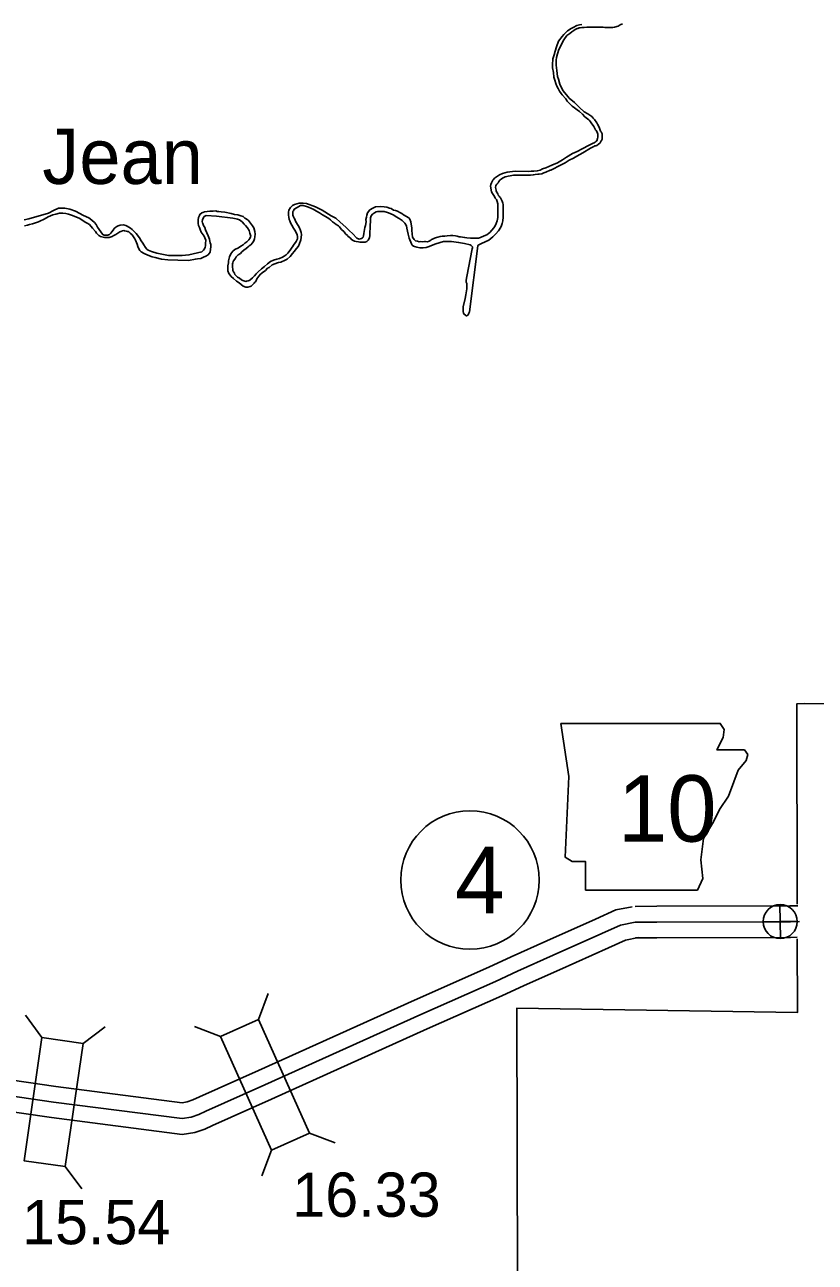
# Model space of a CAD drawing. Extents: x -83719 to 153526, y -11835 to 11446.
# Drawn here: x -2038.9 to -1787.7, y -468.7 to -75.2 of the extents above; entities that cross this region are included whole.
import ezdxf

# ---------------------------------------------------------------- set-up
doc = ezdxf.new("R2010")
doc.units = 0
for name, color, linetype in [('Level 10', 7, 'Continuous'), ('Level 2', 7, 'Continuous'), ('Level 20', 7, 'Continuous'), ('Level 21', 7, 'Continuous'), ('Level 26', 7, 'Continuous'), ('Level 27', 7, 'Continuous'), ('Level 58', 7, 'Continuous'), ('Level 59', 7, 'Continuous'), ('Level 9', 7, 'Continuous')]:
    doc.layers.add(name, color=color, linetype=linetype)

msp = doc.modelspace()

# ---------------------------------------------------------------- linework, layer by layer
at = {"layer": 'Level 10'}
for points in [[(-2375.71, -339.39), (-2328.82, -347.97), (-2266.83, -361.19), (-2244.37, -365.84), (-2226.7, -366.69), (-2173.53, -384.83), (-2140.64, -399.71), (-2134, -402.48), (-2133.29, -402.64), (-2131.62, -402.69), (-2080.47, -398.94), (-2063, -406.77), (-2057.47, -408.69), (-2029.08, -412.8), (-1988.92, -417.96), (-1987.26, -417.72), (-1985.49, -417.1), (-1983.44, -416.15), (-1964.63, -407.71), (-1915.1, -385.32), (-1891.4, -374.85)], [(-2379.18, -348.92), (-2330.76, -357.78), (-2268.89, -370.97), (-2245.63, -375.79), (-2228.59, -376.61), (-2177.21, -394.14), (-2144.62, -408.89), (-2137.04, -412.05), (-2134.54, -412.61), (-2131.41, -412.7), (-2082.26, -409.1), (-2066.69, -416.07), (-2059.85, -418.45), (-2030.43, -422.71), (-1988.85, -428.05), (-1984.86, -427.48), (-1981.74, -426.37), (-1979.31, -425.26), (-1960.53, -416.83), (-1911.02, -394.45), (-1887.36, -383.99)], [(-1873.04, -366.53), (-1857.55, -359.64), (-1851.12, -356.68), (-1845.89, -355.64)], [(-1844.93, -355.54), (-1838.06, -355.51), (-1795.75, -355.41), (-1793.3, -355.31)], [(-1868.97, -375.67), (-1853.43, -368.75), (-1848.01, -366.26), (-1843.93, -365.44)], [(-1844.89, -365.54), (-1838.03, -365.51), (-1795.54, -365.41), (-1793.51, -365.33)], [(-1891.47, -374.88), (-1884.38, -371.61), (-1873.05, -366.54)], [(-1887.29, -383.96), (-1880.25, -380.71), (-1868.97, -375.67)]]:
    msp.add_lwpolyline(points, dxfattribs=at)
at = {"layer": 'Level 2'}
for points in [[(-1414.44, -26.82), (-1439.19, -25.65), (-1527.58, -27.46), (-1527.03, -115.87), (-1615.64, -115.82), (-1615.04, -203.79), (-1703.34, -204.03), (-1702.43, -291.39), (-1705.87, -291.41), (-1791.16, -290.98), (-1793.55, -291.09), (-1793.46, -354.8)], [(-1793.44, -365.87), (-1793.41, -389.33), (-1882.53, -387.9), (-1882.37, -475.85)]]:
    msp.add_lwpolyline(points, dxfattribs=at)
at = {"layer": 'Level 20'}
for p, q in [((-1964.67, -391.51), (-1961.54, -383.28)), ((-2033.45, -397.21), (-2038.72, -390.17)), ((-2020.38, -399.1), (-2013.34, -393.84)), ((-1976.71, -396.91), (-1984.93, -393.78)), ((-1948.45, -427.63), (-1940.23, -430.76)), ((-1960.49, -433.04), (-1963.62, -441.26)), ((-2026.06, -438.3), (-2020.79, -445.35))]:
    msp.add_line(p, q, dxfattribs=at)
for points in [[(-1976.71, -396.91), (-1960.49, -433.04), (-1948.45, -427.63), (-1964.67, -391.51)], [(-2033.45, -397.21), (-2039.12, -436.41), (-2026.06, -438.3), (-2020.38, -399.1)]]:
    msp.add_lwpolyline(points, close=True, dxfattribs=at)
at = {"layer": 'Level 21'}
msp.add_lwpolyline([(-1868.6, -297.33), (-1866.06, -314.24), (-1867.19, -339.9), (-1864.94, -341.31), (-1860.71, -341.31), (-1860.71, -350.34), (-1825.18, -350.34), (-1823.49, -346.67), (-1824.05, -340.75), (-1823.21, -333.98), (-1820.1, -328.62), (-1818.13, -324.68), (-1815.31, -320.45), (-1813.62, -315.94), (-1812.21, -312.27), (-1809.67, -309.17), (-1809.11, -307.2), (-1810.24, -305.79), (-1818.98, -305.79), (-1817, -301.84), (-1816.72, -299.3), (-1817.89, -297.35)], close=True, dxfattribs=at)
at = {"layer": 'Level 26'}
for p, q in [((-1798.74, -365.8), (-1798.99, -354.95)), ((-1804.29, -360.5), (-1793.44, -360.25))]:
    msp.add_line(p, q, dxfattribs=at)
msp.add_circle((-1798.86, -360.37), 5.43, dxfattribs=at)
at = {"layer": 'Level 27'}
msp.add_circle((-1897.44, -347.15), 22, dxfattribs=at)
at = {"layer": 'Level 59'}
for points in [[(-1871.01, -371.1), (-1855.49, -364.2), (-1849.56, -361.47), (-1844.91, -360.54)], [(-1792.77, -360.3), (-1795.64, -360.41), (-1838.04, -360.51), (-1844.91, -360.54)], [(-2267.86, -366.08), (-2245, -370.82), (-2227.65, -371.65), (-2175.37, -389.48), (-2142.63, -404.3), (-2135.52, -407.26), (-2133.91, -407.62), (-2131.51, -407.7), (-2081.36, -404.02), (-2064.85, -411.42), (-2058.66, -413.57), (-2029.75, -417.76), (-1988.88, -423.01), (-1986.06, -422.6), (-1983.61, -421.73), (-1981.37, -420.71), (-1962.58, -412.27), (-1913.06, -389.88), (-1889.38, -379.42)], [(-1889.38, -379.42), (-1882.31, -376.16), (-1871.01, -371.1)]]:
    msp.add_lwpolyline(points, dxfattribs=at)
at = {"layer": 'Level 9'}
for points in [[(-1861.93, -75.05), (-1862.66, -75.22), (-1863.53, -75.45), (-1864.63, -76.05), (-1865.33, -76.35), (-1866.49, -77.11), (-1867.19, -77.81), (-1867.59, -78.31), (-1868.19, -78.88), (-1869.33, -80.41), (-1869.97, -82.18), (-1870.37, -83.55), (-1870.74, -84.75), (-1871.11, -85.98), (-1871.21, -87.95), (-1871.18, -88.85), (-1870.95, -90.39), (-1870.82, -91.83), (-1870.49, -92.8), (-1870.19, -93.83), (-1869.89, -94.7), (-1869.46, -95.4), (-1868.96, -96.24), (-1868.47, -97.01), (-1868.2, -97.51), (-1866.97, -98.75), (-1866.51, -99.45), (-1866.08, -100.05), (-1865.41, -100.59), (-1864.98, -101.06), (-1864.28, -101.56), (-1863.42, -102.26), (-1862.69, -102.8), (-1861.69, -103.63), (-1860.96, -104.44), (-1860.49, -104.8), (-1860.06, -105.04), (-1859.7, -105.37), (-1859.36, -105.71), (-1858.93, -106.34), (-1858.1, -107.48), (-1857.84, -107.98), (-1857.51, -108.58), (-1857.31, -108.85), (-1857.01, -109.32), (-1856.88, -109.69), (-1856.81, -109.99), (-1856.78, -110.32), (-1856.85, -110.65), (-1856.81, -110.96), (-1856.95, -111.39), (-1856.98, -111.69), (-1857.01, -111.72)], [(-1848.98, -74.88), (-1849.75, -75.17), (-1850.08, -75.37), (-1850.38, -75.57), (-1851.54, -75.91), (-1852.08, -76), (-1852.48, -76.04), (-1852.61, -76.07), (-1853.84, -76.03), (-1854.27, -76), (-1854.61, -76), (-1855.14, -75.96), (-1855.34, -75.96), (-1855.84, -75.96), (-1856.57, -75.93), (-1857.97, -75.96), (-1858.57, -75.99), (-1859.23, -75.99), (-1859.77, -75.99), (-1860.27, -75.99), (-1861.16, -76.02), (-1861.9, -76.05), (-1862.46, -76.12), (-1862.76, -76.18), (-1863.2, -76.32), (-1863.36, -76.38), (-1864, -76.72), (-1864.43, -76.98), (-1865.06, -77.38), (-1865.66, -77.91), (-1866.63, -78.55), (-1867.63, -79.95), (-1868.27, -81.11), (-1868.7, -82.08), (-1869.17, -83.08), (-1869.64, -84.45), (-1869.91, -85.55), (-1870.01, -86.42), (-1870.08, -87.99), (-1869.88, -89.76), (-1869.59, -91.63), (-1869.36, -92.5), (-1868.86, -94.1), (-1867.97, -96.07), (-1866.77, -97.48), (-1865.91, -98.48), (-1864.21, -99.85), (-1862.65, -101.49), (-1861.12, -102.83), (-1860.03, -103.47), (-1859.36, -103.9), (-1858.7, -104.37), (-1858.3, -104.88), (-1857.87, -105.28), (-1857.17, -106.41), (-1856.94, -106.78), (-1856.34, -107.75), (-1856.17, -108.39), (-1856.01, -108.99), (-1855.78, -109.25), (-1855.48, -109.86), (-1855.45, -110.26), (-1855.41, -110.66), (-1855.41, -111.02), (-1855.48, -111.53), (-1855.65, -111.96), (-1855.72, -112.13), (-1855.92, -112.53), (-1856.12, -112.76), (-1856.72, -113.23), (-1857.02, -113.43), (-1857.18, -113.53), (-1857.42, -113.63), (-1857.78, -113.72), (-1858.08, -113.89), (-1859.12, -114.39), (-1861.62, -115.92)], [(-1857.01, -111.72), (-1857.18, -112.06), (-1857.45, -112.32), (-1857.71, -112.49), (-1857.98, -112.69), (-1858.31, -112.86), (-1858.91, -113.15), (-1859.55, -113.45), (-1861.78, -114.58), (-1863.38, -115.48), (-1864.91, -116.11), (-1866.78, -117.31), (-1868.01, -118.11), (-1869.65, -119.08), (-1871.38, -119.81), (-1873.38, -120.67), (-1874.41, -121), (-1875.18, -121.4), (-1876.04, -121.63), (-1877.14, -121.73), (-1878.01, -121.76), (-1878.91, -121.8), (-1883.1, -121.72), (-1885.63, -122.08), (-1887.06, -122.51), (-1888.06, -122.85), (-1889.63, -123.91), (-1889.93, -124.34), (-1890.13, -124.64), (-1890.36, -124.98), (-1890.6, -125.41), (-1890.86, -125.98), (-1890.97, -126.51), (-1890.6, -128.35), (-1890.27, -128.85), (-1889.91, -129.52), (-1889.67, -129.79), (-1889.41, -130.36), (-1888.98, -130.79), (-1888.78, -131.43), (-1888.58, -132.13), (-1888.62, -132.86), (-1888.62, -133.9), (-1888.59, -134.97), (-1888.59, -135.47), (-1888.61, -135.57)], [(-1861.62, -115.92), (-1863.48, -116.92), (-1864.55, -117.55), (-1865.88, -118.22), (-1867.15, -119.05), (-1868.25, -119.65), (-1869.51, -120.21), (-1870.68, -120.84), (-1871.51, -121.31), (-1871.78, -121.44), (-1871.91, -121.44), (-1872.38, -121.64), (-1872.88, -121.81), (-1873.38, -122.07), (-1873.95, -122.31), (-1874.65, -122.54), (-1875.48, -122.64), (-1875.91, -122.7), (-1876.68, -122.77), (-1877.34, -122.93), (-1878.18, -123.03), (-1878.94, -122.96), (-1880.17, -122.96), (-1880.97, -122.96), (-1881.67, -122.96), (-1882.24, -123.02), (-1882.77, -122.99), (-1883.63, -123.02), (-1884.7, -123.22), (-1885.3, -123.32), (-1885.7, -123.42), (-1886.23, -123.55), (-1886.93, -123.85), (-1887.43, -124.18), (-1887.93, -124.62), (-1888.23, -124.98), (-1888.5, -125.42), (-1888.9, -125.82), (-1889.2, -126.32), (-1889.3, -126.92), (-1889.14, -127.75), (-1889.07, -128.09), (-1888.64, -128.99), (-1888.44, -129.36), (-1888.21, -129.72), (-1887.94, -130.03), (-1887.71, -130.26), (-1887.21, -131.26), (-1887.05, -131.86), (-1886.92, -132.36), (-1886.92, -133.77), (-1886.93, -136.34), (-1886.96, -137.51), (-1887.2, -138.41), (-1887.4, -139.01), (-1887.59, -139.49)], [(-1981.41, -143.7), (-1981.45, -144.78), (-1981.47, -145.21), (-1981.5, -145.45), (-1981.59, -145.92), (-1981.84, -146.39), (-1982.13, -146.87), (-1982.33, -147.07), (-1982.65, -147.35), (-1986.76, -148.39), (-1988.86, -148.51), (-1990.36, -148.55), (-1993.26, -148.52), (-1996.94, -147.78), (-1998.65, -147.32), (-1999.7, -146.81), (-2000.14, -146.52), (-2000.59, -146.03), (-2001.11, -145.21), (-2001.45, -144.65), (-2001.97, -143.89), (-2002.43, -142.9), (-2003.56, -141.59), (-2004.01, -141.07), (-2004.76, -140.32), (-2005.34, -139.83), (-2006.36, -139.19), (-2006.76, -138.96), (-2007.53, -138.78), (-2008.6, -138.94), (-2009.26, -139.16), (-2009.62, -139.37), (-2009.95, -139.55), (-2010.5, -139.99), (-2010.86, -140.51), (-2011.21, -140.98), (-2011.57, -141.46), (-2011.99, -141.84), (-2012.29, -142.01), (-2012.52, -142.09), (-2012.82, -142.09), (-2013.22, -142.1), (-2013.49, -142.08), (-2013.75, -142.05), (-2013.85, -141.99), (-2014.12, -141.86), (-2014.57, -141.34), (-2014.74, -141.07), (-2015.26, -140.32), (-2015.78, -139.59), (-2016.27, -138.74), (-2016.72, -138.08), (-2017.57, -137.33), (-2018.52, -136.59), (-2020.27, -135.83), (-2022.81, -134.46), (-2024.62, -133.8), (-2026.23, -133.47), (-2028.16, -133.55), (-2029.81, -134.23), (-2031.36, -135.11), (-2037.62, -136.9), (-2039.08, -137.24)], [(-1944.27, -135.61), (-1945.25, -134.96), (-1946.23, -134.42), (-1947.25, -133.84), (-1947.82, -133.56), (-1948.73, -133.18), (-1949.37, -132.96), (-1950.48, -132.65), (-1951.34, -132.64), (-1952.33, -133.24), (-1953.28, -133.83), (-1953.57, -134.37), (-1953.7, -134.58), (-1953.72, -134.88), (-1953.75, -135.18), (-1953.73, -135.75), (-1953.49, -136.24), (-1953.31, -136.71), (-1953.14, -136.97), (-1952.96, -137.33), (-1952.75, -137.86), (-1951.99, -138.98), (-1951.64, -139.74), (-1951.28, -140.6), (-1951.13, -141.26), (-1951.02, -141.86), (-1951.09, -142.87), (-1951.21, -143.57), (-1951.3, -143.91), (-1951.58, -144.69), (-1951.96, -145.53), (-1952.61, -146.28), (-1953.35, -147.27), (-1953.84, -147.89), (-1954.54, -148.91), (-1955.52, -149.74), (-1956.12, -150.02), (-1957.57, -150.62), (-1958.3, -150.81), (-1958.56, -150.88), (-1960.25, -151.53), (-1961.26, -152.32), (-1961.79, -152.6), (-1962.44, -153.32), (-1963.45, -154.02), (-1963.6, -154.14)], [(-1953.21, -132.3), (-1953.81, -132.66), (-1954.44, -133.26), (-1954.98, -134.13), (-1955.13, -134.82), (-1955.16, -135.72), (-1955.05, -136.38)], [(-1929.96, -134.98), (-1930.2, -135.72), (-1930.32, -136.36), (-1930.5, -137.06), (-1930.45, -137.83), (-1930.65, -139.01), (-1930.84, -139.61), (-1931.19, -141.59), (-1931.24, -142.3), (-1931.43, -142.7), (-1931.59, -142.91), (-1931.88, -143.18), (-1932.68, -143.34), (-1933.39, -143.05), (-1934.76, -141.55), (-1935.71, -140.74), (-1936.94, -139.5), (-1938.68, -137.97), (-1940.04, -136.64), (-1941.53, -135.97), (-1944.37, -134.17), (-1946.57, -133.09), (-1949.39, -132.06), (-1950.46, -131.95), (-1951.76, -131.95), (-1953.21, -132.3)], [(-1923.88, -133.22), (-1924.75, -133.04), (-1925.98, -132.98), (-1927.42, -133.1), (-1928.32, -133.52), (-1929.22, -134.03), (-1929.96, -134.98)], [(-1894.09, -142.86), (-1894.78, -143.01), (-1895.65, -143), (-1896.41, -143.02), (-1897.25, -143.01), (-1898.42, -142.9), (-1899.12, -142.85), (-1899.86, -142.71), (-1900.46, -142.62), (-1900.89, -142.57), (-1901.5, -142.41), (-1902.03, -142.33), (-1902.87, -142.21), (-1903.64, -142.17), (-1904.73, -142.29), (-1905.43, -142.35), (-1906.23, -142.4), (-1906.93, -142.48), (-1907.66, -142.7), (-1908.09, -142.85), (-1908.68, -143.06), (-1909.34, -143.31), (-1909.7, -143.49), (-1909.9, -143.63), (-1910.46, -144.01), (-1910.92, -144.16), (-1911.62, -144.14), (-1911.92, -144.15), (-1912.49, -144.2), (-1913.16, -144.15), (-1913.62, -144.16), (-1914.13, -144.04), (-1914.73, -143.85), (-1914.97, -143.69), (-1915.17, -143.5), (-1915.76, -142.74), (-1915.88, -140.64), (-1915.97, -139.7), (-1916.13, -138.57), (-1916.21, -137.8), (-1916.56, -137.04), (-1916.91, -136.58), (-1918.6, -135.59), (-1919.11, -135.24), (-1919.75, -134.88), (-1920.43, -134.47), (-1921.1, -134.25), (-1921.74, -134.1), (-1922.52, -133.65), (-1923.02, -133.5), (-1923.88, -133.22)], [(-1972.75, -136.7), (-1978.03, -136.06), (-1981.24, -135.81), (-1981.93, -136.16), (-1982.28, -136.64), (-1982.43, -137.24), (-1982.56, -137.71), (-1982.45, -138.15), (-1982.31, -138.41), (-1982.09, -138.97), (-1981.74, -139.6), (-1981.49, -140.36), (-1980.68, -142.25), (-1980.22, -143.34), (-1980.18, -143.47), (-1980.07, -143.97), (-1979.99, -144.47), (-1979.84, -145), (-1979.83, -145.64), (-1979.98, -147.45), (-1980.27, -147.89), (-1980.63, -148.33), (-1981.42, -148.79), (-1982.14, -149.07), (-1982.93, -149.49), (-1984.03, -149.62), (-1984.69, -149.71), (-1986.92, -150.1), (-1990.29, -150.08), (-1993.42, -149.93), (-1995.43, -149.68), (-1997.51, -149.2), (-1998.41, -148.98), (-1999.83, -148.42), (-2000.97, -147.95), (-2001.92, -147.43), (-2002.36, -146.98), (-2002.68, -146.42), (-2002.96, -145.69), (-2003.25, -144.99), (-2003.68, -143.67), (-2003.92, -143.27), (-2004.41, -142.58), (-2004.82, -141.96), (-2005.47, -141.41), (-2005.81, -141.05), (-2006.08, -140.95), (-2006.31, -140.93), (-2006.65, -140.8), (-2007.19, -140.68), (-2007.45, -140.65), (-2007.89, -140.73), (-2008.41, -140.88), (-2008.75, -140.99), (-2009.96, -141.82), (-2010.42, -142.1), (-2010.78, -142.28), (-2011.17, -142.52), (-2011.41, -142.63), (-2011.74, -142.7), (-2012.13, -142.85), (-2012.8, -142.8), (-2013.07, -142.8), (-2013.6, -142.78), (-2014.44, -142.57), (-2014.88, -142.48), (-2015.21, -142.32), (-2015.42, -142.16), (-2015.72, -141.9), (-2016.1, -141.47), (-2016.48, -140.92), (-2017.41, -139.87), (-2018.37, -138.66), (-2019.08, -138.24), (-2019.55, -138.02), (-2021.59, -136.66), (-2022.46, -136.35), (-2023.17, -136), (-2024.08, -135.72), (-2025.05, -135.38), (-2025.89, -135.17), (-2026.79, -135.06), (-2027.83, -135.08), (-2029.05, -135.42), (-2030.01, -135.61), (-2030.74, -135.89), (-2031.43, -136.21), (-2032.71, -136.98), (-2033.14, -137.16), (-2033.7, -137.44), (-2034.59, -137.8), (-2034.92, -137.97), (-2035.82, -138.3), (-2036.48, -138.51), (-2037.44, -138.71), (-2038.07, -138.89), (-2038.96, -139.08)], [(-1967.41, -156.43), (-1967.59, -156.5), (-1967.95, -156.64), (-1968.42, -156.75), (-1968.62, -156.79), (-1969.66, -156.55), (-1970, -156.32), (-1970.71, -155.71), (-1971.32, -155.42), (-1971.83, -154.96), (-1972.21, -154.57), (-1972.31, -154.21), (-1972.56, -153.71), (-1972.77, -153.32), (-1972.82, -152.85), (-1972.86, -152.22), (-1972.88, -151.55), (-1972.86, -151.18), (-1972.8, -150.84), (-1972.67, -150.47), (-1972.58, -150.24), (-1972.19, -149.76), (-1971.97, -149.42), (-1971.71, -148.98), (-1971.06, -148.39), (-1970.4, -147.91), (-1969.92, -147.43), (-1969.33, -146.84), (-1968.61, -146.32), (-1967.92, -145.84), (-1967.56, -145.49), (-1967.04, -145.11), (-1966.59, -144.5), (-1966.17, -143.89), (-1965.92, -143.28), (-1965.8, -142.64), (-1965.72, -141.77), (-1965.81, -140.87), (-1966.17, -139.71), (-1966.52, -139.08), (-1967.14, -138.23), (-1967.79, -137.47), (-1968, -137.18), (-1968.95, -136.67), (-1969.56, -136.18), (-1970.23, -135.96), (-1971.17, -135.62), (-1972.24, -135.55), (-1973.38, -135.24), (-1975.29, -134.82), (-1976.46, -134.68), (-1977.23, -134.6), (-1977.77, -134.55), (-1978.17, -134.39), (-1979.07, -134.45), (-1980.14, -134.48), (-1980.97, -134.56), (-1981.83, -134.65), (-1982.29, -134.83), (-1982.66, -135.01), (-1983.28, -135.49), (-1983.44, -135.8), (-1983.69, -136.51), (-1983.8, -137.24), (-1983.84, -138.42), (-1983.69, -139.05), (-1983.44, -139.68), (-1983.16, -140.3), (-1982.87, -141.17), (-1981.94, -142.38), (-1981.66, -142.98), (-1981.41, -143.7)], [(-1974.15, -150.25), (-1974.06, -149.77), (-1973.81, -148.96), (-1973.47, -148.05), (-1972.76, -147.16), (-1972.2, -146.68), (-1971.05, -146.12), (-1970.23, -145.53), (-1969.54, -145.11), (-1968.95, -144.63), (-1968.39, -144.21), (-1968.04, -143.9), (-1967.68, -143.56), (-1967.35, -143.11), (-1967.1, -142.44), (-1967.36, -141.44), (-1967.65, -140.58), (-1968.17, -139.72), (-1968.79, -138.97), (-1969.23, -138.55), (-1969.82, -137.89), (-1970.73, -137.25), (-1971.27, -137.03), (-1971.78, -136.87), (-1972.24, -136.82), (-1972.75, -136.7)], [(-1955.05, -136.38), (-1954.87, -137.08), (-1954.73, -137.48), (-1954.47, -138.21), (-1954.09, -138.87), (-1953.99, -139.03), (-1953.85, -139.36), (-1953.57, -139.82), (-1953.12, -140.51), (-1952.63, -141.24), (-1952.32, -141.93), (-1952.27, -142.5)], [(-1929.04, -137.12), (-1929.05, -137.56), (-1929.08, -137.96), (-1929.19, -138.7), (-1929.2, -139.94), (-1929.27, -141.04), (-1929.24, -142.18), (-1929.39, -142.89), (-1929.77, -143.63), (-1930, -143.87), (-1930.23, -144.11), (-1930.75, -144.29), (-1931.25, -144.34), (-1931.62, -144.35), (-1932.39, -144.33), (-1932.89, -144.21), (-1933.56, -144.1), (-1934.1, -143.98), (-1934.77, -143.63), (-1935.25, -143.34), (-1935.45, -143.07), (-1935.83, -142.68), (-1936.27, -142.39), (-1936.41, -142.23), (-1936.95, -141.71), (-1937.47, -141.05), (-1938.29, -140.27), (-1938.67, -139.78), (-1938.91, -139.48), (-1939.25, -139.16), (-1939.93, -138.67), (-1940.54, -138.22), (-1941.08, -137.8), (-1941.76, -137.25), (-1942.34, -136.76), (-1943.32, -136.18), (-1944.27, -135.61)], [(-1927.29, -134.67), (-1927.75, -134.93), (-1928.38, -135.41), (-1928.8, -135.92), (-1929.07, -136.55), (-1929.04, -137.12)], [(-1893.77, -144.73), (-1894.83, -145.29), (-1894.92, -145.49), (-1897.64, -166.46), (-1897.83, -166.93), (-1897.95, -167.2), (-1898.14, -167.51), (-1898.51, -167.72), (-1898.67, -167.75), (-1898.91, -167.56), (-1899.28, -167.24), (-1899.46, -166.84), (-1899.57, -166.37), (-1899.66, -165.67), (-1899.61, -164.9), (-1898.94, -162.18), (-1898.74, -161.07), (-1898.6, -159.83), (-1898.45, -159.12), (-1898.44, -158.09), (-1898.49, -157.42), (-1898.64, -157.02), (-1898.69, -156.35), (-1898.45, -155.18), (-1896.73, -146.47), (-1896.67, -146.1), (-1896.64, -145.87), (-1896.65, -145.83), (-1896.68, -145.77), (-1896.75, -145.64), (-1897.02, -145.41), (-1897.36, -145.18), (-1899.21, -144.76), (-1901.05, -144.41), (-1903.36, -144.07), (-1905.86, -144.13), (-1908.31, -144.79), (-1909.63, -145.36), (-1910.45, -145.68), (-1911.34, -145.97), (-1912.34, -146.1), (-1913.34, -146.12), (-1914.28, -145.88), (-1915.05, -145.7), (-1915.36, -145.54), (-1915.86, -145.22), (-1916.01, -144.79), (-1916.78, -143.07), (-1917.05, -141.77), (-1917.46, -139.84), (-1917.65, -139.08), (-1918.17, -138.22), (-1918.96, -137.44), (-1919.94, -136.8), (-1920.92, -136.22), (-1921.6, -135.77), (-1922.81, -135.16), (-1923.62, -134.85), (-1924.76, -134.58), (-1925.79, -134.54), (-1926.83, -134.6), (-1927.29, -134.67)], [(-1888.61, -135.57), (-1888.62, -136.42), (-1888.66, -136.95), (-1888.77, -137.54), (-1889.08, -138.34), (-1889.4, -139.1), (-1889.91, -139.77), (-1890.51, -140.47), (-1891.1, -141.2), (-1891.59, -141.6), (-1892.08, -141.96), (-1892.89, -142.34), (-1894.09, -142.86)], [(-1887.59, -139.49), (-1888.33, -140.75), (-1889.18, -141.63), (-1890.18, -142.66), (-1891.48, -143.64), (-1892.6, -144.2), (-1893.77, -144.73)], [(-1952.27, -142.5), (-1952.28, -143.23), (-1952.66, -144.05), (-1953.57, -145.24), (-1953.85, -145.78), (-1953.94, -145.88)], [(-1953.94, -145.88), (-1954.57, -146.81), (-1955.32, -147.86), (-1955.86, -148.31), (-1956.46, -148.76), (-1956.97, -149.12), (-1957.93, -149.48), (-1958.86, -149.72), (-1959.85, -149.99), (-1960.81, -150.47), (-1961.77, -151.25), (-1962.79, -152.09), (-1963.66, -152.84), (-1964.74, -153.71), (-1965.34, -154.34), (-1965.91, -155.03), (-1966.57, -155.66), (-1967.41, -156.43)], [(-1974.15, -150.25), (-1974.22, -150.92), (-1974.34, -151.79), (-1974.4, -152.51), (-1974.34, -153.44), (-1974.07, -154.28), (-1973.32, -155.27), (-1972.63, -155.84), (-1971.67, -156.71), (-1970.77, -157.28), (-1970.17, -157.82), (-1969.51, -158.3), (-1968.64, -158.6)], [(-1966.05, -157.32), (-1966.52, -157.87), (-1967.01, -158.25), (-1967.28, -158.39), (-1968.01, -158.58), (-1968.64, -158.6), (-1968.64, -158.6)], [(-1963.6, -154.14), (-1963.99, -154.52), (-1964.59, -155.15), (-1964.89, -155.54), (-1965.16, -156.02), (-1965.52, -156.77), (-1965.76, -157.07), (-1966.05, -157.32)]]:
    msp.add_lwpolyline(points, dxfattribs=at)

# ---------------------------------------------------------------- texts
at = {"layer": 'Level 21'}
msp.add_text('10', height=21.12, dxfattribs=at).set_placement((-1850.48, -334.95))
at = {"layer": 'Level 27'}
msp.add_text('4', height=21.12, dxfattribs=at).set_placement((-1902.17, -357.71))
at = {"layer": 'Level 58'}
for s, p in [('16.33', (-1953.9, -454.25)), ('15.54', (-2039.78, -462.98))]:
    msp.add_text(s, height=14.08, dxfattribs=at).set_placement(p)
at = {"layer": 'Level 9'}
msp.add_text('Jean', height=17.6, dxfattribs=at).set_placement((-2033.35, -125.79))

doc.saveas('drawing.dxf')
